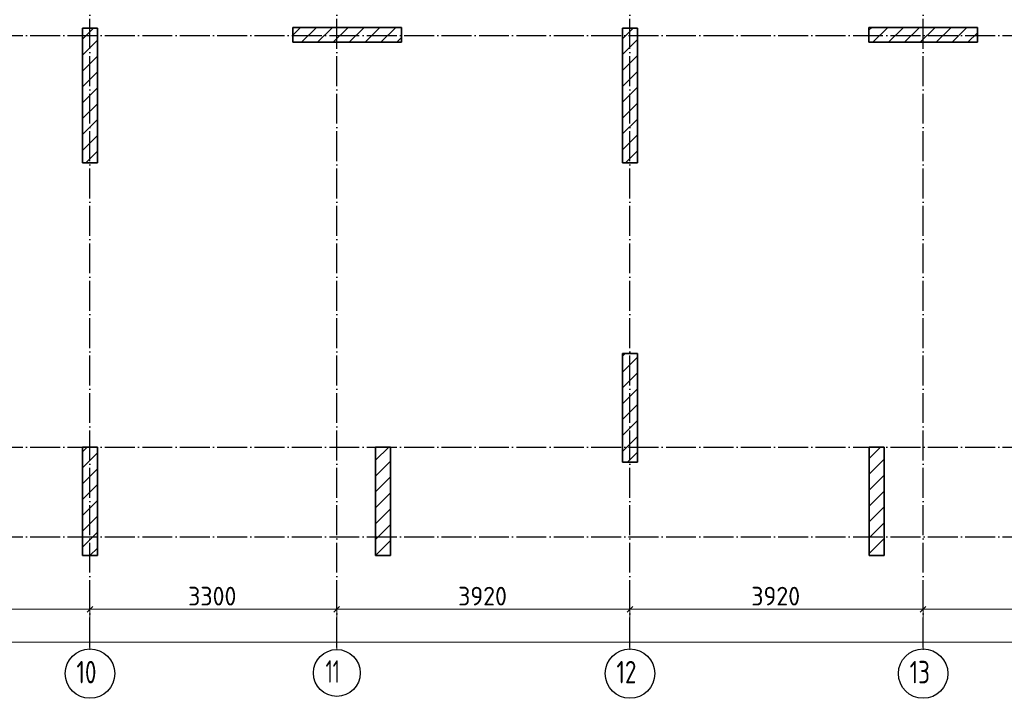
# Model space of a CAD drawing. Header units: millimetres. Extents: x -49773 to 2322955, y -3321 to 58485.
# Tile 358 of 580: x 1339056 to 1352220, y 20676 to 29747. Entities that reach past the tile are written whole.
import ezdxf

# ---------------------------------------------------------------- set-up
doc = ezdxf.new("R2010")
doc.units = ezdxf.units.MM
doc.linetypes.add('______11', pattern=[500, 400, -50, 0, -50])
doc.linetypes.add('______5', pattern=[1100, 800, -100, 100, -100])
doc.layers.add('Осевая линия_ общее', color=7, linetype='______5', lineweight=13, true_color=0xa0a0a0)
doc.layers.add('Размерная линия_ общее', color=7, linetype='Continuous', lineweight=13)
doc.styles.add('ISOCPEUR', font='txt')

msp = doc.modelspace()

# ---------------------------------------------------------------- linework, layer by layer
at = {"color": 7, "linetype": 'Continuous', "lineweight": 35, "transparency": 33554687}
for p, q in [((1339894.8, 29634.5), (1339894.8, 27834.5)), ((1340094.8, 29634.5), (1339894.8, 29634.5)), ((1340094.8, 27834.5), (1340094.8, 29634.5)), ((1344159.8, 29644.5), (1342709.8, 29644.5)), ((1342709.8, 29644.5), (1342709.8, 29444.5)), ((1344159.8, 29444.5), (1344159.8, 29644.5)), ((1347114.8, 29634.5), (1347114.8, 27834.5)), ((1347314.8, 29634.5), (1347114.8, 29634.5)), ((1347314.8, 27834.5), (1347314.8, 29634.5)), ((1351859.8, 29644.5), (1350409.8, 29644.5)), ((1350409.8, 29644.5), (1350409.8, 29444.5)), ((1351859.8, 29444.5), (1351859.8, 29644.5)), ((1342709.8, 29444.5), (1344159.8, 29444.5)), ((1350409.8, 29444.5), (1351859.8, 29444.5)), ((1339894.8, 27834.5), (1340094.8, 27834.5)), ((1347114.8, 27834.5), (1347314.8, 27834.5)), ((1347114.8, 25284.5), (1347114.8, 23834.5)), ((1347314.8, 25284.5), (1347114.8, 25284.5)), ((1347314.8, 23834.5), (1347314.8, 25284.5)), ((1339894.8, 24034.5), (1339894.8, 22584.5)), ((1340094.8, 24034.5), (1339894.8, 24034.5)), ((1340094.8, 22584.5), (1340094.8, 24034.5)), ((1343814.8, 24034.5), (1343814.8, 22584.5)), ((1344014.8, 24034.5), (1343814.8, 24034.5)), ((1344014.8, 22584.5), (1344014.8, 24034.5)), ((1350414.8, 24034.5), (1350414.8, 22584.5)), ((1350614.8, 24034.5), (1350414.8, 24034.5)), ((1350614.8, 22584.5), (1350614.8, 24034.5)), ((1347114.8, 23834.5), (1347314.8, 23834.5)), ((1339894.8, 22584.5), (1340094.8, 22584.5)), ((1343814.8, 22584.5), (1344014.8, 22584.5)), ((1350414.8, 22584.5), (1350614.8, 22584.5))]:
    msp.add_line(p, q, dxfattribs=at)
at = {"color": 253, "linetype": '______5', "lineweight": 18, "true_color": 0xababab, "transparency": 33554687}
for p, q in [((1339894.8, 29484.9), (1340044.4, 29634.5)), ((1342824.2, 29444.5), (1343024.2, 29644.5)), ((1343248.5, 29444.5), (1343448.5, 29644.5)), ((1343672.8, 29444.5), (1343872.8, 29644.5)), ((1347114.8, 29492.4), (1347256.9, 29634.5)), ((1350461, 29444.5), (1350661, 29644.5)), ((1350885.3, 29444.5), (1351085.3, 29644.5)), ((1351309.5, 29444.5), (1351509.5, 29644.5)), ((1344097, 29444.5), (1344159.8, 29507.3)), ((1351733.8, 29444.5), (1351859.8, 29570.5)), ((1339894.8, 29060.7), (1340094.8, 29260.7)), ((1347114.8, 29068.2), (1347314.8, 29268.2)), ((1339894.8, 28636.4), (1340094.8, 28836.4)), ((1347114.8, 28643.9), (1347314.8, 28843.9)), ((1339894.8, 28212.1), (1340094.8, 28412.1)), ((1347114.8, 28219.6), (1347314.8, 28419.6)), ((1339941.4, 27834.5), (1340094.8, 27987.9)), ((1347153.9, 27834.5), (1347314.8, 27995.4)), ((1347114.8, 25249.8), (1347149.5, 25284.5)), ((1347114.8, 24825.5), (1347314.8, 25025.5)), ((1347114.8, 24401.3), (1347314.8, 24601.3)), ((1347114.8, 23977), (1347314.8, 24177)), ((1339894.8, 23969.5), (1339959.8, 24034.5)), ((1350414.8, 23882.9), (1350566.4, 24034.5)), ((1343814.8, 23646.8), (1344014.8, 23846.8)), ((1339894.8, 23545.2), (1340094.8, 23745.2)), ((1350414.8, 23458.6), (1350614.8, 23658.6)), ((1339894.8, 23121), (1340094.8, 23321)), ((1343814.8, 23222.6), (1344014.8, 23422.6)), ((1350414.8, 23034.4), (1350614.8, 23234.4)), ((1343814.8, 22798.3), (1344014.8, 22998.3)), ((1339894.8, 22696.7), (1340094.8, 22896.7)), ((1350414.8, 22610.1), (1350614.8, 22810.1))]:
    msp.add_line(p, q, dxfattribs=at)
at = {"color": 253, "linetype": '______11', "lineweight": 18, "true_color": 0xababab, "transparency": 33554687}
for p, q in [((1342709.8, 29542.2), (1342812.1, 29644.5)), ((1343036.4, 29444.5), (1343236.4, 29644.5)), ((1343460.6, 29444.5), (1343660.6, 29644.5)), ((1343884.9, 29444.5), (1344084.9, 29644.5)), ((1350409.8, 29605.5), (1350448.9, 29644.5)), ((1350673.1, 29444.5), (1350873.1, 29644.5)), ((1351097.4, 29444.5), (1351297.4, 29644.5)), ((1351521.7, 29444.5), (1351721.6, 29644.5)), ((1339894.8, 29272.8), (1340094.8, 29472.8)), ((1347114.8, 29280.3), (1347314.8, 29480.3)), ((1339894.8, 28848.5), (1340094.8, 29048.5)), ((1347114.8, 28856), (1347314.8, 29056)), ((1339894.8, 28424.3), (1340094.8, 28624.3)), ((1347114.8, 28431.8), (1347314.8, 28631.8)), ((1339894.8, 28000), (1340094.8, 28200)), ((1347114.8, 28007.5), (1347314.8, 28207.5)), ((1347114.8, 25037.7), (1347314.8, 25237.7)), ((1347114.8, 24613.4), (1347314.8, 24813.4)), ((1347114.8, 24189.1), (1347314.8, 24389.1)), ((1343814.8, 23859), (1343990.3, 24034.5)), ((1347184.5, 23834.5), (1347314.8, 23964.9)), ((1339894.8, 23757.4), (1340094.8, 23957.4)), ((1350414.8, 23670.8), (1350614.8, 23870.8)), ((1343814.8, 23434.7), (1344014.8, 23634.7)), ((1339894.8, 23333.1), (1340094.8, 23533.1)), ((1350414.8, 23246.5), (1350614.8, 23446.5)), ((1343814.8, 23010.5), (1344014.8, 23210.5)), ((1339894.8, 22908.8), (1340094.8, 23108.8)), ((1350414.8, 22822.2), (1350614.8, 23022.2)), ((1343814.8, 22586.2), (1344014.8, 22786.2)), ((1339994.8, 22584.5), (1340094.8, 22684.6)), ((1350601.4, 22584.5), (1350614.8, 22598))]:
    msp.add_line(p, q, dxfattribs=at)
at = {"layer": 'Осевая линия_ общее', "color": 253, "linetype": '______11', "lineweight": -3, "true_color": 0xa0a0a0, "transparency": 33554687}
for p, q in [((1339994.8, 21356.3), (1339994.8, 38034.5)), ((1343294.8, 21356.3), (1343294.8, 38034.5)), ((1347214.8, 21356.3), (1347214.8, 38034.5)), ((1351134.8, 21356.3), (1351134.8, 38034.5)), ((1334694.8, 29534.5), (1381774.8, 29534.5)), ((1334694.8, 24034.5), (1381774.8, 24034.5)), ((1334694.8, 22834.5), (1381774.8, 22834.5)), ((1339994.8, 21356.3), (1339994.8, 21356.3)), ((1343294.8, 21356.3), (1343294.8, 21356.3)), ((1347214.8, 21356.3), (1347214.8, 21356.3)), ((1351134.8, 21356.3), (1351134.8, 21356.3))]:
    msp.add_line(p, q, dxfattribs=at)
at = {"layer": 'Осевая линия_ общее', "color": 7, "linetype": 'Continuous', "lineweight": 25, "transparency": 33554687}
for centre, radius in [((1339995.2, 21006.6), 330.4), ((1343295.7, 21015.1), 313.4), ((1347215.2, 21006.6), 330.4), ((1351135.2, 21006.6), 330.4)]:
    msp.add_circle(centre, radius, dxfattribs=at)
at = {"layer": 'Размерная линия_ общее', "color": 7, "linetype": 'Continuous', "lineweight": 13, "transparency": 33554687}
for p, q in [((1339994.8, 21866.7), (1339994.8, 21991.7)), ((1343294.8, 21866.7), (1343294.8, 21991.7)), ((1347214.8, 21866.7), (1347214.8, 21991.7)), ((1351134.8, 21866.7), (1351134.8, 21991.7)), ((1336694.8, 21866.7), (1339994.8, 21866.7)), ((1339957.3, 21829.2), (1340032.3, 21904.2)), ((1339994.8, 21866.7), (1339994.8, 21741.7)), ((1339994.8, 21866.7), (1339994.8, 21326.3)), ((1339994.8, 21866.7), (1343294.8, 21866.7)), ((1343257.3, 21829.2), (1343332.3, 21904.2)), ((1343294.8, 21866.7), (1343294.8, 21741.7)), ((1343294.8, 21866.7), (1343294.8, 21326.3)), ((1343294.8, 21866.7), (1347214.8, 21866.7)), ((1347177.3, 21829.2), (1347252.3, 21904.2)), ((1347214.8, 21866.7), (1347214.8, 21741.7)), ((1347214.8, 21866.7), (1347214.8, 21326.3)), ((1347214.8, 21866.7), (1351134.8, 21866.7)), ((1351097.3, 21829.2), (1351172.3, 21904.2)), ((1351134.8, 21866.7), (1351134.8, 21741.7)), ((1351134.8, 21866.7), (1351134.8, 21326.3)), ((1351134.8, 21866.7), (1354434.8, 21866.7)), ((1336694.8, 21426.6), (1378774.8, 21426.6))]:
    msp.add_line(p, q, dxfattribs=at)

# ---------------------------------------------------------------- texts
at = {"layer": 'Осевая линия_ общее', "color": 7, "linetype": 'Continuous', "lineweight": 25, "transparency": 33554687, "char_height": 300, "attachment_point": 7, "style": 'ISOCPEUR'}
for s, insert, width in [('\\W0.75;10', (1339815.2, 20876.1), 472.289), ('\\W0.63;11', (1343145.7, 20884.6), 393.75), ('\\W0.75;12', (1347035.2, 20876.1), 472.289), ('\\W0.75;13', (1350955.2, 20876.1), 472.289)]:
    msp.add_mtext(s, dxfattribs=dict(at, insert=insert, width=width))
at = {"layer": 'Размерная линия_ общее', "color": 7, "linetype": 'Continuous', "lineweight": 25, "transparency": 33554687, "char_height": 250, "attachment_point": 7, "style": 'ISOCPEUR'}
for s, insert, width in [('\\W0.93;3300', (1341307.3, 21916.7), 816.012), ('\\W0.93;3920', (1344917.3, 21916.7), 816.012), ('\\W0.93;3920', (1348837.3, 21916.7), 816.019)]:
    msp.add_mtext(s, dxfattribs=dict(at, insert=insert, width=width))

doc.saveas('drawing.dxf')
